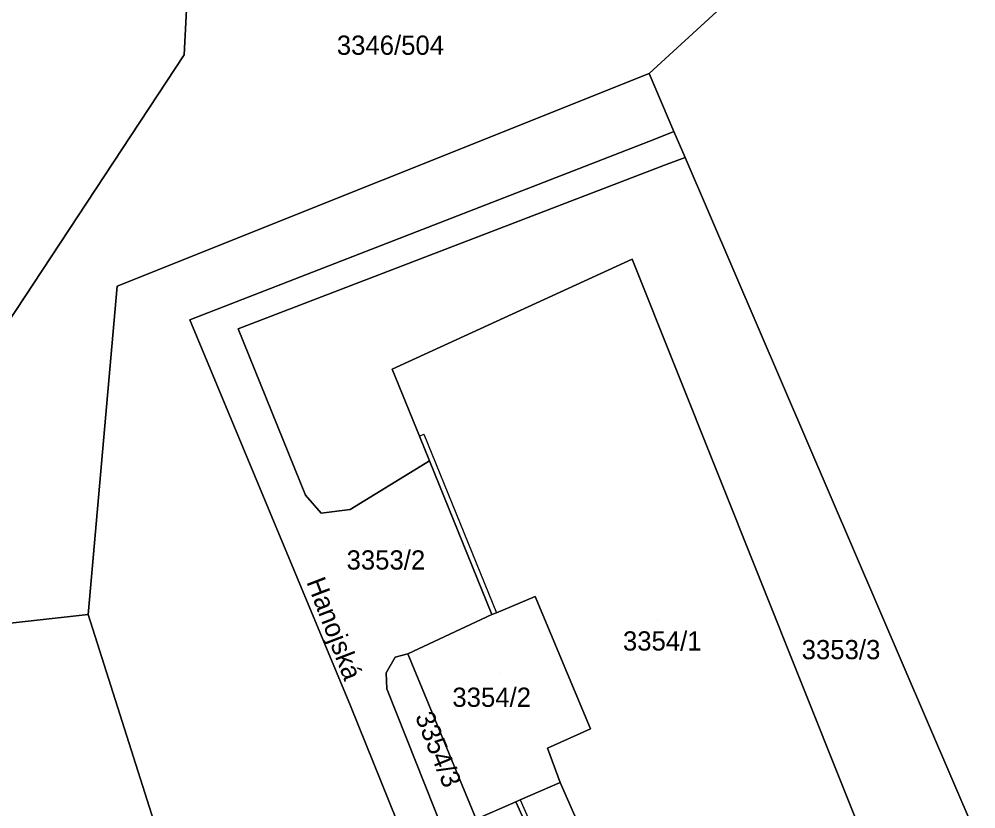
# Model space of a CAD drawing. Extents: x -262715 to -259381, y -1237238 to -1231182.
# Drawn here: x -261638.8 to -261539.4, y -1235064.3 to -1234982.2 of the extents above; entities that cross this region are included whole.
import ezdxf

# ---------------------------------------------------------------- set-up
doc = ezdxf.new("R2010")
doc.units = 0
for name, color, linetype in [('body_kn', 7, 'Continuous'), ('kladpar_druhypozemkov', 7, 'Continuous'), ('kladpar_hranice', 7, 'Continuous'), ('kladpar_parcelnecisla', 7, 'Continuous'), ('kladpar_plochy', 7, 'Continuous'), ('popisy', 7, 'Continuous'), ('zappar_hrandruhpozemk', 7, 'Continuous'), ('zuob_linie', 7, 'Continuous'), ('zuob_plochy', 7, 'Continuous')]:
    doc.layers.add(name, color=color, linetype=linetype)

msp = doc.modelspace()

# ---------------------------------------------------------------- linework, layer by layer
at = {"layer": 'body_kn'}
for p, q in [((-261621.69, -1234985.94), (-261621.69, -1234985.94)), ((-261573.34, -1234987.91), (-261573.34, -1234987.91)), ((-261573.34, -1234987.91), (-261573.34, -1234987.91)), ((-261570.75, -1234993.94), (-261570.75, -1234993.94)), ((-261570.75, -1234993.94), (-261570.75, -1234993.94)), ((-261572.75, -1234994.72), (-261572.75, -1234994.72)), ((-261569.6, -1234996.61), (-261569.6, -1234996.61)), ((-261569.6, -1234996.61), (-261569.6, -1234996.61)), ((-261571.73, -1234997.42), (-261571.73, -1234997.42)), ((-261575.1, -1235007.2), (-261575.1, -1235007.2)), ((-261575.1, -1235007.2), (-261575.1, -1235007.2)), ((-261628.65, -1235010.02), (-261628.65, -1235010.02)), ((-261621.09, -1235013.49), (-261621.09, -1235013.49)), ((-261616.07, -1235014.45), (-261616.07, -1235014.45)), ((-261600.06, -1235018.63), (-261600.06, -1235018.63)), ((-261597.23, -1235025.59), (-261597.23, -1235025.59)), ((-261597.23, -1235025.59), (-261597.23, -1235025.59)), ((-261596.77, -1235025.4), (-261596.77, -1235025.4)), ((-261596.18, -1235028.18), (-261596.18, -1235028.18)), ((-261609.08, -1235031.72), (-261609.08, -1235031.72)), ((-261607.44, -1235033.59), (-261607.44, -1235033.59)), ((-261604.41, -1235033.23), (-261604.41, -1235033.23)), ((-261585.2, -1235042.28), (-261585.2, -1235042.28)), ((-261585.2, -1235042.28), (-261585.2, -1235042.28)), ((-261631.67, -1235044.14), (-261631.67, -1235044.14)), ((-261631.67, -1235044.14), (-261631.67, -1235044.14)), ((-261589.68, -1235044.15), (-261589.68, -1235044.15)), ((-261589.22, -1235043.96), (-261589.22, -1235043.96)), ((-261599.75, -1235048.57), (-261599.75, -1235048.57)), ((-261598.42, -1235048.22), (-261598.42, -1235048.22)), ((-261598.42, -1235048.22), (-261598.42, -1235048.22)), ((-261600.67, -1235050.19), (-261600.67, -1235050.19)), ((-261600.6, -1235051.87), (-261600.6, -1235051.87)), ((-261604.4, -1235053.65), (-261604.4, -1235053.65)), ((-261579.43, -1235056.02), (-261579.43, -1235056.02)), ((-261583.89, -1235058.05), (-261583.89, -1235058.05)), ((-261582.59, -1235061.59), (-261582.59, -1235061.59)), ((-261587.19, -1235063.61), (-261587.19, -1235063.61)), ((-261586.73, -1235063.41), (-261586.73, -1235063.41)), ((-261586.73, -1235063.41), (-261586.73, -1235063.41))]:
    msp.add_line(p, q, dxfattribs=at)
at = {"layer": 'kladpar_druhypozemkov'}
for p, q in [((-261599.19, -1234983.85), (-261599.19, -1234983.85)), ((-261598.62, -1235036.85), (-261598.62, -1235036.85)), ((-261572.47, -1235044.65), (-261572.47, -1235044.65)), ((-261552.37, -1235046.64), (-261552.37, -1235046.64)), ((-261588.88, -1235050.23), (-261588.88, -1235050.23)), ((-261598.06, -1235054.41), (-261598.06, -1235054.41))]:
    msp.add_line(p, q, dxfattribs=at)
at = {"layer": 'kladpar_hranice'}
for points in [[(-261529.76, -1234566.98), (-261400.44, -1234902.68), (-261398.08, -1234973.85), (-261392.62, -1234993.62), (-261488.01, -1235038.04), (-261510.58, -1235047.14), (-261519.86, -1235068.05), (-261536.59, -1235080.75), (-261553.35, -1235087.74), (-261560.93, -1235090.91), (-261580.92, -1235099.25), (-261544.74, -1235080.78), (-261539.42, -1235066.83), (-261569.6, -1234996.61), (-261570.75, -1234993.94), (-261573.34, -1234987.91), (-261544.37, -1234961.31), (-261541.19, -1234919.02)], [(-261631.67, -1235044.14), (-261662.28, -1235047.52), (-261621.69, -1234985.94), (-261621.1, -1234974.47), (-261574, -1234948.13), (-261548.51, -1234950.22), (-261545.49, -1234929.72), (-261544.16, -1234923.26), (-261543.63, -1234920.71), (-261543.03, -1234917.77), (-261542.6, -1234915.67), (-261541.19, -1234919.02), (-261544.37, -1234961.31), (-261573.34, -1234987.91), (-261628.65, -1235010.02), (-261631.67, -1235044.14)], [(-261621.1, -1234974.47), (-261621.69, -1234985.94), (-261662.28, -1235047.52)], [(-261573.34, -1234987.91), (-261570.75, -1234993.94), (-261572.75, -1234994.72), (-261621.09, -1235013.49), (-261604.4, -1235053.65), (-261585.11, -1235101.38), (-261609.52, -1235113.83), (-261631.67, -1235044.14), (-261628.65, -1235010.02), (-261573.34, -1234987.91)], [(-261570.75, -1234993.94), (-261569.6, -1234996.61), (-261571.73, -1234997.42), (-261616.07, -1235014.45), (-261609.08, -1235031.72), (-261607.44, -1235033.59), (-261604.41, -1235033.23), (-261596.18, -1235028.18), (-261589.68, -1235044.15), (-261598.42, -1235048.22), (-261599.75, -1235048.57), (-261600.67, -1235050.19), (-261600.6, -1235051.87), (-261594.64, -1235066.88), (-261591.33, -1235065.43), (-261587.19, -1235063.61), (-261586.38, -1235065.45), (-261593.83, -1235068.72), (-261580.92, -1235099.25), (-261585.11, -1235101.38), (-261604.4, -1235053.65), (-261621.09, -1235013.49), (-261572.75, -1234994.72), (-261570.75, -1234993.94)], [(-261569.6, -1234996.61), (-261539.42, -1235066.83), (-261544.74, -1235080.78), (-261580.92, -1235099.25), (-261593.83, -1235068.72), (-261586.38, -1235065.45), (-261587.19, -1235063.61), (-261586.73, -1235063.41), (-261582.59, -1235061.59), (-261573.23, -1235082.89), (-261548.63, -1235073.51), (-261575.1, -1235007.2), (-261600.06, -1235018.63), (-261597.23, -1235025.59), (-261596.18, -1235028.18), (-261604.41, -1235033.23), (-261607.44, -1235033.59), (-261609.08, -1235031.72), (-261616.07, -1235014.45), (-261571.73, -1234997.42), (-261569.6, -1234996.61)], [(-261575.1, -1235007.2), (-261548.63, -1235073.51), (-261573.23, -1235082.89), (-261582.59, -1235061.59), (-261583.89, -1235058.05), (-261579.43, -1235056.02), (-261585.2, -1235042.28), (-261589.22, -1235043.96), (-261589.68, -1235044.15), (-261596.18, -1235028.18), (-261597.23, -1235025.59), (-261600.06, -1235018.63), (-261575.1, -1235007.2)], [(-261585.2, -1235042.28), (-261579.43, -1235056.02), (-261583.89, -1235058.05), (-261582.59, -1235061.59), (-261586.73, -1235063.41), (-261587.19, -1235063.61), (-261591.33, -1235065.43), (-261598.42, -1235048.22), (-261589.68, -1235044.15), (-261589.22, -1235043.96), (-261585.2, -1235042.28)], [(-261669.78, -1235067.08), (-261665.85, -1235062.44), (-261659.7, -1235058.27), (-261662.17, -1235055.05), (-261675.45, -1235048.97), (-261662.28, -1235047.52), (-261631.67, -1235044.14), (-261609.52, -1235113.83)], [(-261598.42, -1235048.22), (-261591.33, -1235065.43), (-261594.64, -1235066.88), (-261600.6, -1235051.87), (-261600.67, -1235050.19), (-261599.75, -1235048.57), (-261598.42, -1235048.22)]]:
    msp.add_lwpolyline(points, dxfattribs=at)
at = {"layer": 'kladpar_plochy'}
for p, q in [((-261662.28, -1235047.52), (-261631.67, -1235044.14)), ((-261631.67, -1235044.14), (-261609.52, -1235113.83))]:
    msp.add_line(p, q, dxfattribs=at)
for points in [[(-261536.59, -1235080.75), (-261553.35, -1235087.74), (-261560.93, -1235090.91), (-261580.92, -1235099.25), (-261544.74, -1235080.78), (-261539.42, -1235066.83), (-261569.6, -1234996.61), (-261570.75, -1234993.94), (-261573.34, -1234987.91), (-261544.37, -1234961.31), (-261541.19, -1234919.02), (-261542.6, -1234915.67), (-261550.09, -1234897.84), (-261578.75, -1234829.59), (-261579.38, -1234825.92), (-261581.62, -1234812.92), (-261583.98, -1234799.26), (-261588.69, -1234772), (-261591.76, -1234754.19), (-261613.94, -1234674.39), (-261638.5, -1234598.31)], [(-261621.1, -1234974.47), (-261621.69, -1234985.94), (-261662.28, -1235047.52)]]:
    msp.add_lwpolyline(points, dxfattribs=at)
for points in [[(-261631.67, -1235044.14), (-261662.28, -1235047.52), (-261621.69, -1234985.94), (-261621.1, -1234974.47), (-261574, -1234948.13), (-261548.51, -1234950.22), (-261545.49, -1234929.72), (-261544.16, -1234923.26), (-261543.63, -1234920.71), (-261543.03, -1234917.77), (-261542.6, -1234915.67), (-261541.19, -1234919.02), (-261544.37, -1234961.31), (-261573.34, -1234987.91), (-261628.65, -1235010.02)], [(-261573.34, -1234987.91), (-261570.75, -1234993.94), (-261572.75, -1234994.72), (-261621.09, -1235013.49), (-261604.4, -1235053.65), (-261585.11, -1235101.38), (-261609.52, -1235113.83), (-261631.67, -1235044.14), (-261628.65, -1235010.02)], [(-261570.75, -1234993.94), (-261569.6, -1234996.61), (-261571.73, -1234997.42), (-261616.07, -1235014.45), (-261609.08, -1235031.72), (-261607.44, -1235033.59), (-261604.41, -1235033.23), (-261596.18, -1235028.18), (-261589.68, -1235044.15), (-261598.42, -1235048.22), (-261599.75, -1235048.57), (-261600.67, -1235050.19), (-261600.6, -1235051.87), (-261594.64, -1235066.88), (-261591.33, -1235065.43), (-261587.19, -1235063.61), (-261586.38, -1235065.45), (-261593.83, -1235068.72), (-261580.92, -1235099.25), (-261585.11, -1235101.38), (-261604.4, -1235053.65), (-261621.09, -1235013.49), (-261572.75, -1234994.72)], [(-261569.6, -1234996.61), (-261539.42, -1235066.83), (-261544.74, -1235080.78), (-261580.92, -1235099.25), (-261593.83, -1235068.72), (-261586.38, -1235065.45), (-261587.19, -1235063.61), (-261586.73, -1235063.41), (-261582.59, -1235061.59), (-261573.23, -1235082.89), (-261548.63, -1235073.51), (-261575.1, -1235007.2), (-261600.06, -1235018.63), (-261597.23, -1235025.59), (-261596.18, -1235028.18), (-261604.41, -1235033.23), (-261607.44, -1235033.59), (-261609.08, -1235031.72), (-261616.07, -1235014.45), (-261571.73, -1234997.42)], [(-261575.1, -1235007.2), (-261548.63, -1235073.51), (-261573.23, -1235082.89), (-261582.59, -1235061.59), (-261583.89, -1235058.05), (-261579.43, -1235056.02), (-261585.2, -1235042.28), (-261589.22, -1235043.96), (-261589.68, -1235044.15), (-261596.18, -1235028.18), (-261597.23, -1235025.59), (-261600.06, -1235018.63)], [(-261585.2, -1235042.28), (-261579.43, -1235056.02), (-261583.89, -1235058.05), (-261582.59, -1235061.59), (-261586.73, -1235063.41), (-261587.19, -1235063.61), (-261591.33, -1235065.43), (-261598.42, -1235048.22), (-261589.68, -1235044.15), (-261589.22, -1235043.96)], [(-261598.42, -1235048.22), (-261591.33, -1235065.43), (-261594.64, -1235066.88), (-261600.6, -1235051.87), (-261600.67, -1235050.19), (-261599.75, -1235048.57)]]:
    msp.add_lwpolyline(points, close=True, dxfattribs=at)
at = {"layer": 'zappar_hrandruhpozemk'}
for p, q in [((-261597.23, -1235025.59), (-261596.77, -1235025.4)), ((-261596.77, -1235025.4), (-261589.22, -1235043.96)), ((-261586.73, -1235063.41), (-261582.89, -1235072.15))]:
    msp.add_line(p, q, dxfattribs=at)
at = {"layer": 'zuob_linie'}
for points in [[(-261507.18, -1235271.72), (-261565.88, -1235134.42), (-261580.92, -1235099.25), (-261544.74, -1235080.78), (-261539.42, -1235066.83), (-261569.6, -1234996.61), (-261570.75, -1234993.94), (-261573.34, -1234987.91), (-261544.37, -1234961.31), (-261541.19, -1234919.02), (-261542.6, -1234915.67), (-261550.09, -1234897.84), (-261578.75, -1234829.59), (-261579.38, -1234825.92), (-261581.62, -1234812.92), (-261583.98, -1234799.26), (-261588.69, -1234772), (-261591.76, -1234754.19), (-261613.94, -1234674.39), (-261638.5, -1234598.31)], [(-261638.5, -1234598.31), (-261613.94, -1234674.39), (-261591.76, -1234754.19), (-261588.69, -1234772), (-261583.98, -1234799.26), (-261581.62, -1234812.92), (-261579.38, -1234825.92), (-261578.75, -1234829.59), (-261550.09, -1234897.84), (-261542.6, -1234915.67), (-261541.19, -1234919.02), (-261544.37, -1234961.31), (-261573.34, -1234987.91), (-261570.75, -1234993.94), (-261569.6, -1234996.61), (-261539.42, -1235066.83), (-261544.74, -1235080.78), (-261580.92, -1235099.25), (-261565.88, -1235134.42), (-261507.18, -1235271.72)]]:
    msp.add_lwpolyline(points, dxfattribs=at)
at = {"layer": 'zuob_plochy'}
for points in [[(-261507.18, -1235271.72), (-261565.88, -1235134.42), (-261580.92, -1235099.25), (-261544.74, -1235080.78), (-261539.42, -1235066.83), (-261569.6, -1234996.61), (-261570.75, -1234993.94), (-261573.34, -1234987.91), (-261544.37, -1234961.31), (-261541.19, -1234919.02), (-261542.6, -1234915.67), (-261550.09, -1234897.84), (-261578.75, -1234829.59), (-261579.38, -1234825.92), (-261581.62, -1234812.92), (-261583.98, -1234799.26), (-261588.69, -1234772), (-261591.76, -1234754.19), (-261613.94, -1234674.39), (-261638.5, -1234598.31)], [(-261638.5, -1234598.31), (-261613.94, -1234674.39), (-261591.76, -1234754.19), (-261588.69, -1234772), (-261583.98, -1234799.26), (-261581.62, -1234812.92), (-261579.38, -1234825.92), (-261578.75, -1234829.59), (-261550.09, -1234897.84), (-261542.6, -1234915.67), (-261541.19, -1234919.02), (-261544.37, -1234961.31), (-261573.34, -1234987.91), (-261570.75, -1234993.94), (-261569.6, -1234996.61), (-261539.42, -1235066.83), (-261544.74, -1235080.78), (-261580.92, -1235099.25), (-261565.88, -1235134.42), (-261507.18, -1235271.72)]]:
    msp.add_lwpolyline(points, dxfattribs=at)

# ---------------------------------------------------------------- texts
at = {"layer": 'kladpar_parcelnecisla'}
for s, p in [('3346/504', (-261605.813, -1234985.95)), ('3353/2', (-261604.799, -1235039.47)), ('3354/1', (-261576.06, -1235047.89)), ('3353/3', (-261557.475, -1235048.79)), ('3354/2', (-261593.797, -1235053.74))]:
    msp.add_text(s, height=2, dxfattribs=at).set_placement(p)
msp.add_text('3354/3', height=2, rotation=292, dxfattribs=at).set_placement((-261597.71, -1235054.732))
at = {"layer": 'popisy'}
msp.add_text('Hanojská', height=2, rotation=291, dxfattribs=at).set_placement((-261608.996, -1235040.74))

doc.saveas('drawing.dxf')
